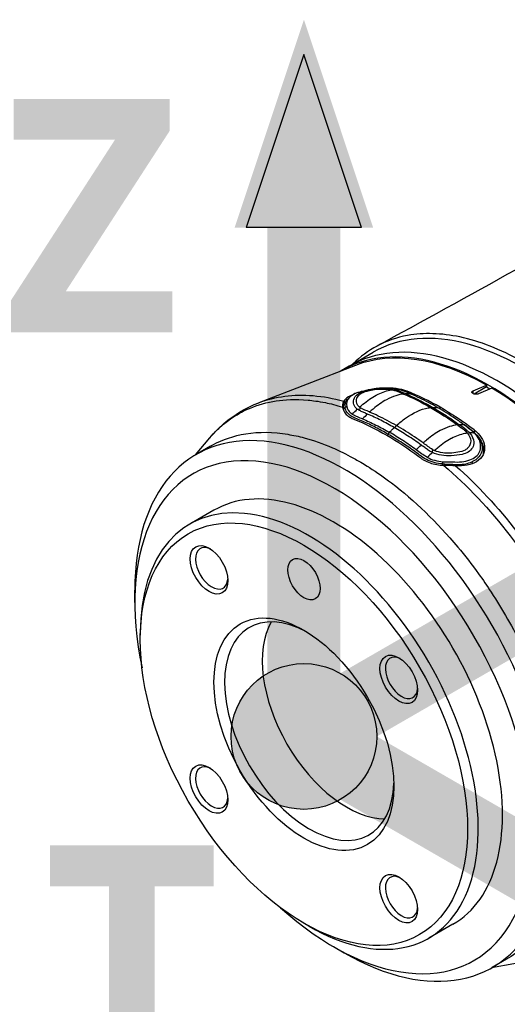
# Model space of a CAD drawing. Header units: millimetres. Extents: x 0 to 4378, y 0 to 2397.
# Tile 315 of 322: x 2554 to 2618, y 1907 to 2036. Entities that reach past the tile are written whole.
import ezdxf

# ---------------------------------------------------------------- set-up
doc = ezdxf.new("R2010")
doc.units = ezdxf.units.MM
doc.header["$LTSCALE"] = 0.2
for name, color, linetype in [('01_Object Line', 4, 'Continuous'), ('07_Special Line2', 76, 'Continuous'), ('12_Before Rev.Num.', 5, 'Continuous')]:
    doc.layers.add(name, color=color, linetype=linetype)
doc.layers.add('14_Mark', color=7, linetype='Continuous', true_color=0xe03c31)
doc.styles.add('Rainbow-5.0 Style', font='malgunsl.ttf')

# ---------------------------------------------------------------- blocks, each defined once
blk = doc.blocks.new('A$C92b2c99e')
for p, q in [((-140.7, 1131.65), (-137.52, 1133.49)), ((-139.84, 1131.75), (-152.59, 1126.83)), ((-140.7, 1131.65), (-141.76, 1131.04)), ((-133.05, 1128.18), (-133.05, 1128.35)), ((-133.05, 1128.01), (-133.05, 1128.01)), ((-124.38, 1128.4), (-122.61, 1129.16)), ((-124.38, 1128.04), (-124.38, 1128.4)), ((-122.61, 1128.91), (-124.23, 1127.98)), ((-121.91, 1128.75), (-123.67, 1127.99)), ((-122.61, 1129.16), (-122.61, 1128.91)), ((-122.61, 1128.91), (-122.15, 1128.65)), ((-141.49, 1126.07), (-141.49, 1126)), ((-139.54, 1125.92), (-139.54, 1125.92)), ((-139.09, 1126.09), (-139.09, 1126.09)), ((-128.71, 1126), (-128.71, 1126.24)), ((-139.48, 1124.62), (-139.48, 1124.62)), ((-138.58, 1124.24), (-138.58, 1124.24)), ((-136.23, 1124.77), (-136.23, 1124.77)), ((-136.95, 1123.44), (-136.95, 1123.44)), ((-135.02, 1123.3), (-135.02, 1123.3)), ((-129.34, 1122.78), (-129.34, 1122.78)), ((-124.25, 1123.26), (-124.25, 1122.92)), ((-124.25, 1122.83), (-124.25, 1122.83)), ((-160.95, 1119.96), (-159.04, 1122.2)), ((-134.22, 1121.87), (-134.22, 1121.87)), ((-131.56, 1121.97), (-131.56, 1121.97)), ((-130.53, 1121.89), (-130.53, 1121.89)), ((-130.51, 1121.91), (-130.51, 1121.91)), ((-130.22, 1122.14), (-130.22, 1122.14)), ((-130.1, 1122.23), (-130.1, 1122.23)), ((-127.07, 1122.21), (-127.07, 1122.21)), ((-158.96, 1121.1), (-160.85, 1120.01)), ((-126, 1120.38), (-126, 1120.38)), ((-124.55, 1120.76), (-124.55, 1120.76)), ((-122.98, 1120.45), (-122.98, 1120.15)), ((-131.37, 1119.9), (-131.37, 1119.9)), ((-128.62, 1119.92), (-128.63, 1119.92)), ((-127.88, 1119.85), (-127.88, 1119.85)), ((-127.09, 1119.04), (-127.09, 1119.04)), ((-126, 1120), (-126, 1120)), ((-126.25, 1118.15), (-126.25, 1118.15)), ((-125.43, 1118.78), (-125.43, 1118.78)), ((-126.48, 1117.01), (-126.48, 1117.01)), ((-126.19, 1116.74), (-126.19, 1116.74)), ((-125.34, 1117.31), (-125.34, 1117.31)), ((-158.5, 1112.68), (-161.68, 1110.84)), ((-168.93, 1100.53), (-168.93, 1102.16)), ((-168.2, 1095.62), (-168.2, 1096.43)), ((-146.65, 1058.29), (-145.95, 1057.89)), ((-127.03, 1058.16), (-130.21, 1056.33)), ((-142.76, 1055.21), (-141.35, 1054.4)), ((-119.01, 1052.95), (-121.94, 1052.41)), ((-119.97, 1053.55), (-121.85, 1052.46))]:
    blk.add_line(p, q)
for centre, major_axis, ratio, start_param, end_param in [((-118.02, 1099.71), (19.5, -33.77), 0.57735, 0, 3.141593), ((-121.2, 1097.87), (19.5, -33.77), 0.57735, 0, 3.141593), ((-121.2, 1097.87), (19.5, -33.77), 0.57735, 0, 3.141593), ((-122.26, 1097.26), (19.5, -33.77), 0.57735, 6.276472, 9.431491), ((-122.26, 1097.26), (-19.41, 33.62), 0.57735, 5.510668, 6.192986), ((-135.65, 1119.06), (-2.01, -9.4), 0.657892, 3.207955, 3.309887), ((-134.2, 1128.64), (0.123, 0.346), 0.586063, 3.505391, 4.05706), ((-128.56, 1092.96), (21.99, -35.18), 0.558405, 2.458612, 2.489385), ((-134.15, 1118.68), (2.02, 9.23), 0.669342, 0.072693, 0.1726), ((-128.65, 1093.57), (19.98, -34.61), 0.577349, 2.358445, 2.512651), ((-122.26, 1097.26), (19.41, -33.62), 0.57735, 0.0902, 2.343313), ((-122.26, 1097.26), (-19.5, 33.77), 0.57735, 0.251781, 0.251867), ((-122.26, 1097.26), (-19.5, 33.77), 0.57735, 0.219576, 0.219609), ((-122.26, 1097.26), (-17.98, 31.13), 0.57735, 0.101577, 0.10159), ((-139.54, 1126.3), (-0.399, 0.039), 0.823926, 1.423079, 2.74037), ((-135.66, 1128.64), (-3.97, -2.05), 0.476479, 0.211736, 0.2911), ((-129.76, 1126.47), (-0.177, -0.308), 0.579231, 0.292939, 1.038344), ((-128.65, 1093.57), (-19.98, 34.61), 0.577351, 5.341331, 5.500035), ((-141.35, 1086.24), (19.5, -33.77), 0.57735, 5.497787, 10.210176), ((-134.7, 1123.89), (0.135, 0.319), 0.655917, 3.458041, 4.784387), ((-127.11, 1114.61), (-2.06, -9.21), 0.669522, 3.217308, 3.317215), ((-128.66, 1093.05), (21.68, -35.31), 0.553474, 2.187803, 2.218617), ((-125.3, 1123.51), (-0.226, -0.288), 0.524587, 0.216973, 1.096818), ((-125.76, 1113.36), (-2.02, -9.4), 0.657828, 3.208445, 3.310377), ((-132.43, 1121.02), (-1.5, 0), 0.57735, 5.393777, 5.394101), ((-132.22, 1122.32), (-2, 0), 0.577602, 2.317387, 2.317522), ((-132.22, 1122.32), (2, 0), 0.577602, 6.101672, 6.101975), ((-132.22, 1122.32), (-2, 0), 0.577602, 1.360978, 1.364511), ((-132.22, 1121.13), (2, 0), 0.57735, 5.868287, 5.869086), ((-132.22, 1121.13), (2, 0), 0.57735, 6.180219, 6.184222), ((-129.73, 1120.65), (0.008, 0.395), 0.120682, 3.412409, 4.729332), ((-126.38, 1123.28), (-4.24, -1.59), 0.623526, 0.480007, 0.55937), ((-142.76, 1085.42), (-18.5, 32.04), 0.57735, 2.086336, 7.338442), ((-132.22, 1121.13), (2, 0), 0.57735, 5.048975, 5.049302), ((-142.76, 1085.42), (15.74, -27.26), 0.57735, 0, 3.141593), ((-145.95, 1083.59), (15.74, -27.26), 0.57735, 5.497787, 10.210176), ((-101.05, 1109.51), (14.54, -25.18), 0.57735, 4.305765, 4.305803), ((-118.78, 1109.97), (-1, 1.73), 0.57735, 0.213181, 0.213461), ((-118.78, 1109.97), (-1, 1.73), 0.57735, 1.221476, 1.223962), ((-158.8, 1105.03), (-1.5, 2.6), 0.57735, 5.577992, 10.129971), ((-145.95, 1083.59), (-7.88, 13.65), 0.57735, 5.52902, 10.178943), ((-141, 1086.44), (-7.88, 13.65), 0.57735, 0.319372, 2.82222), ((-133.8, 1090.6), (-1.5, 2.6), 0.57735, 5.577992, 10.129971), ((-158.8, 1076.16), (-1.5, 2.6), 0.57735, 5.577992, 10.129971), ((-133.8, 1061.73), (-1.5, 2.6), 0.57735, 5.577992, 10.129971)]:
    blk.add_ellipse(centre, major_axis=major_axis, ratio=ratio, start_param=start_param, end_param=end_param)
for centre, major_axis in [((-146.65, 1083.18), (15.24, -26.39)), ((-159.15, 1104.83), (-1.75, 3.03)), ((-146.65, 1103.59), (-1.5, 2.6)), ((-146.65, 1083.18), (-8.38, 14.52)), ((-134.16, 1090.4), (-1.75, 3.03)), ((-159.15, 1075.96), (-1.75, 3.03)), ((-134.16, 1061.53), (-1.75, 3.03))]:
    blk.add_ellipse(centre, major_axis=major_axis, ratio=0.57735)
for points in [[(-137.15, 1134.23), (-131.02, 1137.58), (-124.87, 1140.96), (-118.71, 1144.38)], [(-134.06, 1128.53), (-134.53, 1128.65), (-135.07, 1128.71), (-135.63, 1128.72)], [(-133.49, 1128.35), (-133.67, 1128.42), (-133.85, 1128.48), (-134.05, 1128.53)], [(-133.5, 1127.98), (-132.33, 1127.47), (-131.16, 1126.88), (-129.98, 1126.2)], [(-132.58, 1127.98), (-132.88, 1128.11), (-133.18, 1128.24), (-133.49, 1128.35)], [(-152.59, 1126.83), (-152.59, 1126.83), (-152.59, 1126.83), (-152.59, 1126.83)], [(-140.85, 1127.34), (-140.79, 1127.4), (-140.72, 1127.45), (-140.66, 1127.51)], [(-141.48, 1126.24), (-141.49, 1126.16), (-141.5, 1126.08), (-141.49, 1125.99)], [(-141.24, 1126.22), (-141.34, 1126.14), (-141.42, 1126.01), (-141.46, 1125.9)], [(-141.24, 1126.22), (-141.17, 1126.28), (-141.09, 1126.33), (-141.01, 1126.38)], [(-140.27, 1125.33), (-140.06, 1125.55), (-139.84, 1125.77), (-139.63, 1125.98)], [(-138.52, 1125.82), (-138.51, 1125.82), (-138.51, 1125.82), (-138.51, 1125.82)], [(-129.98, 1126.2), (-128.8, 1125.52), (-127.61, 1124.75), (-126.44, 1123.91)], [(-129.69, 1126.22), (-129.48, 1126.23), (-129.26, 1126.22), (-129.05, 1126.2)], [(-138.29, 1125.34), (-138.5, 1125.14), (-138.71, 1124.93), (-138.92, 1124.71)], [(-138.26, 1124.42), (-138.26, 1124.42), (-138.26, 1124.42), (-138.26, 1124.42)], [(-126.12, 1124.33), (-126.02, 1124.26), (-125.92, 1124.19), (-125.81, 1124.12)], [(-135.56, 1122.67), (-135.49, 1122.75), (-135.44, 1122.84), (-135.4, 1122.93)], [(-124.63, 1123.23), (-124.92, 1123.47), (-125.22, 1123.69), (-125.52, 1123.91)], [(-124.17, 1122.82), (-124.3, 1122.97), (-124.46, 1123.1), (-124.63, 1123.23)], [(-159.04, 1122.21), (-159.04, 1122.21), (-159.03, 1122.22), (-159.03, 1122.23)], [(-135.65, 1122.49), (-135.63, 1122.55), (-135.6, 1122.62), (-135.56, 1122.67)], [(-131.86, 1120.64), (-131.65, 1120.85), (-131.44, 1121.06), (-131.23, 1121.26)], [(-129.73, 1120.27), (-129.96, 1120.06), (-130.17, 1119.85), (-130.39, 1119.62)], [(-125.58, 1120.52), (-125.58, 1120.52), (-125.58, 1120.52), (-125.58, 1120.52)], [(-128.35, 1118.78), (-128.35, 1118.88), (-128.35, 1118.98), (-128.35, 1119.07)], [(-124.72, 1119.32), (-124.72, 1119.32), (-124.72, 1119.32), (-124.72, 1119.32)], [(-124.55, 1119.04), (-124.52, 1118.97), (-124.49, 1118.88), (-124.47, 1118.8)], [(-128.34, 1118.58), (-128.35, 1118.65), (-128.35, 1118.72), (-128.35, 1118.78)], [(-127.83, 1118.22), (-127.83, 1118.22), (-127.83, 1118.22), (-127.83, 1118.22)], [(-125.09, 1117.08), (-125.09, 1117.08), (-125.09, 1117.08), (-125.09, 1117.08)], [(-124.47, 1116.48), (-124.47, 1116.48), (-124.47, 1116.48), (-124.47, 1116.48)], [(-123.97, 1115.98), (-123.97, 1115.98), (-123.97, 1115.98), (-123.97, 1115.98)], [(-123.59, 1115.59), (-123.59, 1115.59), (-123.59, 1115.59), (-123.59, 1115.59)], [(-123.33, 1115.33), (-123.34, 1115.33), (-123.34, 1115.33), (-123.34, 1115.33)], [(-122.92, 1114.9), (-122.92, 1114.9), (-122.92, 1114.9), (-122.92, 1114.9)], [(-122.9, 1114.88), (-122.9, 1114.88), (-122.9, 1114.88), (-122.9, 1114.88)], [(-122.12, 1114.03), (-122.12, 1114.03), (-122.12, 1114.03), (-122.12, 1114.03)]]:
    blk.add_open_spline(points, degree=3)
for points, knots in [([(-118.02, 1132.33), (-120.76, 1133.87), (-123.49, 1134.94), (-128.55, 1136), (-130.86, 1136.07), (-134.43, 1135.42), (-135.78, 1134.96), (-138.18, 1133.68), (-139.24, 1132.89), (-140.19, 1131.94)], [0.000001, 0.000001, 0.000001, 0.000001, 1.164971, 1.164971, 2.245726, 2.245726, 2.976579, 2.976579, 3.662816, 3.662816, 3.662816, 3.662816]), ([(-152.59, 1126.83), (-151.51, 1127.25), (-150.36, 1127.54), (-149.17, 1127.69), (-146.77, 1128), (-144.16, 1127.79), (-141.41, 1127.04)], [-0.1678514, -0.1678514, -0.1678514, -0.1678514, -0.1123126, -0.1123126, -0.1123126, 0, 0, 0, 0]), ([(-140.01, 1127.98), (-140.31, 1127.86), (-140.57, 1127.73), (-141.08, 1127.41), (-141.29, 1127.23), (-141.41, 1127.04)], [-0.2892406, -0.2892406, -0.2892406, -0.2892406, -0.1642391, -0.1642391, -0.0003909, -0.0003909, -0.0003909, -0.0003909]), ([(-139.82, 1128.08), (-139.86, 1128.06), (-139.9, 1128.05), (-140.21, 1127.88), (-140.43, 1127.71), (-140.79, 1127.4), (-140.91, 1127.25), (-141.04, 1126.87), (-141.05, 1126.64), (-141.01, 1126.38)], [27.245572, 27.245572, 27.245572, 27.245572, 27.43036, 27.43036, 28.758819, 28.758819, 30.087278, 30.087278, 31.415738, 31.415738, 31.415738, 31.415738]), ([(-139.63, 1125.98), (-140.09, 1126.3), (-140.21, 1126.83), (-140.08, 1127.27), (-140.01, 1127.54), (-139.83, 1127.77), (-139.56, 1127.96), (-139.37, 1128.1), (-139.14, 1128.22), (-138.85, 1128.31), (-138.17, 1128.53), (-137.29, 1128.64), (-136.43, 1128.67), (-135.82, 1128.7), (-135.22, 1128.66), (-134.7, 1128.55)], [6.83821, 6.83821, 6.83821, 6.83821, 9.362067, 9.362067, 9.362067, 10.842339, 10.842339, 10.842339, 11.887217, 11.887217, 11.887217, 14.411544, 14.411544, 14.411544, 16.204654, 16.204654, 16.204654, 16.204654]), ([(-139.82, 1128.08), (-139.69, 1128.14), (-139.55, 1128.19), (-139.19, 1128.31), (-138.96, 1128.36), (-138.34, 1128.5), (-137.96, 1128.56), (-137.21, 1128.65), (-136.86, 1128.69), (-136.42, 1128.71), (-136.32, 1128.72), (-136.13, 1128.72), (-136.04, 1128.72), (-135.84, 1128.73), (-135.74, 1128.72), (-135.63, 1128.72)], [0, 0, 0, 0, 0.0433293, 0.0433293, 0.1165032, 0.1165032, 0.2464569, 0.2464569, 0.3524355, 0.3524355, 0.3803043, 0.3803043, 0.4094502, 0.4094502, 0.4402949, 0.4402949, 0.4402949, 0.4402949]), ([(-139.33, 1126.24), (-139.19, 1126.37), (-139.05, 1126.5), (-138.9, 1126.62), (-138.32, 1127.09), (-137.73, 1127.51), (-137.14, 1127.82), (-137.13, 1127.83), (-137.13, 1127.83), (-137.12, 1127.84), (-136.52, 1128.15), (-135.92, 1128.37), (-135.35, 1128.48), (-135.23, 1128.5), (-135.11, 1128.52), (-134.99, 1128.53)], [-8.25646, -8.25646, -8.25646, -8.25646, -7.624618, -7.624618, -7.624618, -5.1247, -5.1247, -5.1247, -5.082989, -5.082989, -5.082989, -2.541442, -2.541442, -2.541442, -1.992945, -1.992945, -1.992945, -1.992945]), ([(-139.27, 1127.94), (-139.12, 1128.07), (-138.92, 1128.17), (-138.53, 1128.32), (-138.37, 1128.36), (-138.2, 1128.41)], [10.889931, 10.889931, 10.889931, 10.889931, 11.886462, 11.886462, 12.517617, 12.517617, 12.517617, 12.517617]), ([(-133.05, 1128.35), (-133.48, 1128.51), (-133.97, 1128.63), (-135.04, 1128.76), (-135.62, 1128.78), (-136.84, 1128.73), (-137.48, 1128.66), (-138.13, 1128.53), (-138.19, 1128.52), (-138.24, 1128.51)], [-1.0630218, -1.0630218, -1.0630218, -1.0630218, -0.8848058, -0.8848058, -0.7073819, -0.7073819, -0.5174641, -0.5174641, -0.50072, -0.50072, -0.50072, -0.50072]), ([(-138.2, 1128.41), (-137.68, 1128.53), (-137.09, 1128.6), (-135.97, 1128.65), (-135.45, 1128.62), (-134.99, 1128.53)], [12.517617, 12.517617, 12.517617, 12.517617, 14.410588, 14.410588, 16.122304, 16.122304, 16.122304, 16.122304]), ([(-133.5, 1127.98), (-133.84, 1127.95), (-134.19, 1127.88), (-134.54, 1127.76), (-134.95, 1127.64), (-135.35, 1127.46), (-135.77, 1127.23), (-136.35, 1126.92), (-136.94, 1126.51), (-137.55, 1126), (-137.7, 1125.87), (-137.85, 1125.74), (-138, 1125.6)], [1.942734, 1.942734, 1.942734, 1.942734, 3.510907, 3.510907, 3.510907, 5.294969, 5.294969, 5.294969, 7.771433, 7.771433, 7.771433, 8.384461, 8.384461, 8.384461, 8.384461]), ([(-134.99, 1128.53), (-134.89, 1128.51), (-134.8, 1128.49), (-134.71, 1128.46), (-134.62, 1128.43), (-134.53, 1128.41), (-134.45, 1128.38), (-134.43, 1128.37), (-134.41, 1128.36), (-134.39, 1128.36)], [16.1226828, 16.1226828, 16.1226828, 16.1226828, 16.4885012, 16.4885012, 16.4885012, 16.8511653, 16.8511653, 16.8511653, 16.9347143, 16.9347143, 16.9347143, 16.9347143]), ([(-134.7, 1128.55), (-134.6, 1128.53), (-134.51, 1128.51), (-134.42, 1128.48), (-134.33, 1128.45), (-134.25, 1128.43), (-134.17, 1128.4), (-134.15, 1128.39), (-134.13, 1128.38), (-134.11, 1128.38)], [16.2046565, 16.2046565, 16.2046565, 16.2046565, 16.5350251, 16.5350251, 16.5350251, 16.8635253, 16.8635253, 16.8635253, 16.9347143, 16.9347143, 16.9347143, 16.9347143]), ([(-134.39, 1128.36), (-134.26, 1128.3), (-134.07, 1128.23), (-133.8, 1128.11), (-133.65, 1128.05), (-133.5, 1127.98)], [0, 0, 0, 0, 0.0569111, 0.0569111, 0.1273668, 0.1273668, 0.1273668, 0.1273668]), ([(-133.22, 1128), (-132.93, 1127.88), (-132.63, 1127.74), (-132.05, 1127.47), (-131.75, 1127.32), (-130.87, 1126.88), (-130.28, 1126.56), (-129.69, 1126.22)], [-0.5003967, -0.5003967, -0.5003967, -0.5003967, -0.3749442, -0.3749442, -0.2498089, -0.2498089, 0, 0, 0, 0]), ([(-129.05, 1126.2), (-129.45, 1126.43), (-129.84, 1126.64), (-130.23, 1126.85), (-130.62, 1127.06), (-131.01, 1127.25), (-131.4, 1127.44), (-131.8, 1127.63), (-132.19, 1127.81), (-132.58, 1127.98)], [13.589461, 13.589461, 13.589461, 13.589461, 15.291102, 15.291102, 15.291102, 16.992719, 16.992719, 16.992719, 18.712231, 18.712231, 18.712231, 18.712231]), ([(-123.67, 1127.99), (-123.72, 1127.97), (-123.77, 1127.95), (-123.9, 1127.94), (-123.96, 1127.94), (-124.09, 1127.95), (-124.16, 1127.96), (-124.28, 1127.99), (-124.34, 1128.02), (-124.42, 1128.07), (-124.46, 1128.1), (-124.51, 1128.16), (-124.53, 1128.2), (-124.53, 1128.26), (-124.51, 1128.29), (-124.46, 1128.35), (-124.42, 1128.38), (-124.38, 1128.4)], [0.1511512, 0.1511512, 0.1511512, 0.1511512, 0.1700527, 0.1700527, 0.1890362, 0.1890362, 0.2079284, 0.2079284, 0.2268206, 0.2268206, 0.2457128, 0.2457128, 0.264605, 0.264605, 0.2835884, 0.2835884, 0.3024899, 0.3024899, 0.3024899, 0.3024899]), ([(-159.03, 1122.23), (-158.41, 1122.96), (-157.91, 1123.4), (-157.63, 1123.66), (-157.5, 1123.77), (-157.41, 1123.85), (-157.36, 1123.89), (-157.03, 1124.17), (-156.52, 1124.59), (-155.8, 1125.05), (-154.86, 1125.64), (-154.26, 1125.89), (-154.09, 1125.97), (-154, 1126.01), (-153.91, 1126.05), (-153.81, 1126.09), (-152.7, 1126.56), (-151.52, 1126.89), (-150.29, 1127.07), (-149.19, 1127.23), (-147.8, 1127.33), (-146.08, 1127.17), (-145.52, 1127.12), (-144.77, 1127.03), (-143.83, 1126.84), (-143.16, 1126.71), (-142.4, 1126.52), (-141.55, 1126.26)], [-0.2964944, -0.2964944, -0.2964944, -0.2964944, -0.2645883, -0.2645883, -0.2645883, -0.25, -0.25, -0.25, -0.21875, -0.21875, -0.21875, -0.1875, -0.1875, -0.1875, -0.1826751, -0.1826751, -0.1826751, -0.125, -0.125, -0.125, -0.0625, -0.0625, -0.0625, -0.0258077, -0.0258077, -0.0258077, 0, 0, 0, 0]), ([(-159.03, 1122.23), (-159.03, 1122.23), (-159.03, 1122.23), (-159.03, 1122.23), (-159.03, 1122.23), (-159.03, 1122.23), (-159.03, 1122.23), (-159.03, 1122.23), (-159.03, 1122.23), (-159.03, 1122.23), (-159.03, 1122.23), (-159.02, 1122.23), (-159.02, 1122.23), (-159.02, 1122.23), (-159.02, 1122.23), (-159.01, 1122.24), (-159.01, 1122.25), (-158.99, 1122.27), (-158.98, 1122.29), (-158.92, 1122.35), (-158.88, 1122.4), (-158.71, 1122.6), (-158.57, 1122.74), (-158.04, 1123.31), (-157.62, 1123.71), (-155.81, 1125.26), (-154.26, 1126.19), (-152.59, 1126.83)], [0, 0, 0, 0, 0.00005, 0.00005, 0.000069, 0.000069, 0.00013, 0.00013, 0.00017, 0.00017, 0.00029, 0.00029, 0.00065, 0.00065, 0.00173, 0.00173, 0.00497, 0.00497, 0.01469, 0.01469, 0.04385, 0.04385, 0.131336, 0.131336, 0.393933, 0.393933, 1.206043, 1.206043, 1.206043, 1.206043]), ([(-141.41, 1127.04), (-141.43, 1127.02), (-141.44, 1126.99), (-141.47, 1126.94), (-141.48, 1126.91), (-141.52, 1126.83), (-141.53, 1126.76), (-141.58, 1126.51), (-141.56, 1126.34), (-141.55, 1126.26)], [-0.06400045, -0.06400045, -0.06400045, -0.06400045, -0.05698624, -0.05698624, -0.05040221, -0.05040221, -0.03728617, -0.03728617, -0.00001779, -0.00001779, -0.00001779, -0.00001779]), ([(-141.48, 1126.24), (-141.47, 1126.33), (-141.45, 1126.43), (-141.35, 1126.69), (-141.26, 1126.86), (-141.09, 1127.1), (-141.02, 1127.18), (-140.95, 1127.25)], [0, 0, 0, 0, 0.043852, 0.043852, 0.1087099, 0.1087099, 0.1542399, 0.1542399, 0.1542399, 0.1542399]), ([(-140.85, 1127.34), (-140.9, 1127.3), (-140.95, 1127.25), (-140.99, 1127.2), (-141, 1127.2), (-141, 1127.2), (-141, 1127.2), (-141.23, 1126.96), (-141.31, 1126.65), (-141.24, 1126.22)], [-39.614388, -39.614388, -39.614388, -39.614388, -39.2015, -39.2015, -39.2015, -39.181422, -39.181422, -39.181422, -37.039584, -37.039584, -37.039584, -37.039584]), ([(-139.33, 1126.24), (-139.68, 1126.51), (-139.79, 1126.89), (-139.71, 1127.27), (-139.67, 1127.47), (-139.57, 1127.66), (-139.41, 1127.82), (-139.37, 1127.86), (-139.32, 1127.9), (-139.27, 1127.94)], [7.141582, 7.141582, 7.141582, 7.141582, 9.362054, 9.362054, 9.362054, 10.573628, 10.573628, 10.573628, 10.889931, 10.889931, 10.889931, 10.889931]), ([(-141.55, 1126.26), (-141.5, 1125.9), (-141.34, 1125.57), (-140.94, 1125.15), (-140.78, 1125.02), (-140.5, 1124.86), (-140.4, 1124.8), (-140.19, 1124.7), (-140.12, 1124.68), (-139.97, 1124.62)], [-0.4608596, -0.4608596, -0.4608596, -0.4608596, -0.2319778, -0.2319778, -0.1176594, -0.1176594, -0.0605125, -0.0605125, -0.000004, -0.000004, -0.000004, -0.000004]), ([(-135.56, 1122.67), (-136.11, 1122.99), (-136.66, 1123.3), (-137.21, 1123.58), (-137.76, 1123.86), (-138.31, 1124.12), (-138.86, 1124.37), (-138.86, 1124.37), (-138.86, 1124.37), (-138.87, 1124.37), (-139.41, 1124.61), (-140, 1124.8), (-140.44, 1125.08), (-140.45, 1125.08), (-140.45, 1125.09), (-140.45, 1125.09), (-140.68, 1125.23), (-140.85, 1125.4), (-140.99, 1125.59), (-141.12, 1125.78), (-141.21, 1125.99), (-141.24, 1126.22)], [27.547428, 27.547428, 27.547428, 27.547428, 29.915632, 29.915632, 29.915632, 32.28311, 32.28311, 32.28311, 32.293424, 32.293424, 32.293424, 34.650769, 34.650769, 34.650769, 34.666423, 34.666423, 34.666423, 35.852922, 35.852922, 35.852922, 37.039421, 37.039421, 37.039421, 37.039421]), ([(-141.01, 1126.38), (-141.01, 1126.35), (-141, 1126.32), (-140.99, 1126.27), (-140.98, 1126.23), (-140.96, 1126.15), (-140.94, 1126.1), (-140.9, 1126.01), (-140.88, 1125.97), (-140.83, 1125.89), (-140.8, 1125.85), (-140.67, 1125.65), (-140.51, 1125.48), (-140.27, 1125.33)], [0, 0, 0, 0, 0.0146911, 0.0146911, 0.0270405, 0.0270405, 0.0580232, 0.0580232, 0.077436, 0.077436, 0.1037284, 0.1037284, 0.192379, 0.192379, 0.192379, 0.192379]), ([(-138.29, 1125.34), (-138.35, 1125.37), (-138.42, 1125.39), (-138.48, 1125.42), (-138.49, 1125.43), (-138.51, 1125.43), (-138.52, 1125.44), (-138.6, 1125.47), (-138.68, 1125.51), (-138.76, 1125.54), (-138.83, 1125.58), (-138.91, 1125.61), (-138.99, 1125.64), (-139.06, 1125.68), (-139.14, 1125.71), (-139.21, 1125.75), (-139.29, 1125.78), (-139.36, 1125.82), (-139.43, 1125.86), (-139.5, 1125.9), (-139.56, 1125.94), (-139.63, 1125.98)], [4.856644, 4.856644, 4.856644, 4.856644, 5.128657, 5.128657, 5.128657, 5.185049, 5.185049, 5.185049, 5.513346, 5.513346, 5.513346, 5.841966, 5.841966, 5.841966, 6.171736, 6.171736, 6.171736, 6.503514, 6.503514, 6.503514, 6.83821, 6.83821, 6.83821, 6.83821]), ([(-138, 1125.6), (-138.01, 1125.61), (-138.03, 1125.62), (-138.44, 1125.79), (-138.84, 1125.95), (-139.18, 1126.14)], [5.066669, 5.066669, 5.066669, 5.066669, 5.128657, 5.128657, 6.83821, 6.83821, 6.83821, 6.83821]), ([(-134.48, 1123.82), (-134.88, 1124.05), (-135.27, 1124.27), (-135.67, 1124.48), (-136.06, 1124.69), (-136.46, 1124.89), (-136.86, 1125.08), (-137.24, 1125.27), (-137.62, 1125.44), (-138, 1125.6)], [0, 0, 0, 0, 1.709554, 1.709554, 1.709554, 3.419104, 3.419104, 3.419104, 5.066451, 5.066451, 5.066451, 5.066451]), ([(-134.48, 1123.82), (-134.07, 1124.19), (-133.66, 1124.52), (-133.26, 1124.8), (-132.23, 1125.53), (-131.24, 1125.99), (-130.3, 1126.15), (-130.19, 1126.17), (-130.08, 1126.19), (-129.98, 1126.2)], [0.073579, 0.073579, 0.073579, 0.073579, 1.773456, 1.773456, 1.773456, 6.187837, 6.187837, 6.187837, 6.697304, 6.697304, 6.697304, 6.697304]), ([(-129.69, 1126.22), (-129.1, 1125.88), (-128.51, 1125.52), (-127.78, 1125.04), (-127.63, 1124.94), (-127.37, 1124.77), (-127.26, 1124.7), (-126.82, 1124.4), (-126.49, 1124.17), (-126.16, 1123.93)], [-0.5013435, -0.5013435, -0.5013435, -0.5013435, -0.2507469, -0.2507469, -0.1880948, -0.1880948, -0.1410476, -0.1410476, -0.0000391, -0.0000391, -0.0000391, -0.0000391]), ([(-125.52, 1123.91), (-125.91, 1124.19), (-126.31, 1124.46), (-126.71, 1124.73), (-127.09, 1124.99), (-127.48, 1125.25), (-127.87, 1125.49), (-128.27, 1125.74), (-128.65, 1125.97), (-129.04, 1126.2), (-129.05, 1126.2), (-129.05, 1126.2), (-129.05, 1126.2)], [-18.712231, -18.712231, -18.712231, -18.712231, -16.997643, -16.997643, -16.997643, -15.300899, -15.300899, -15.300899, -13.604104, -13.604104, -13.604104, -13.589461, -13.589461, -13.589461, -13.589461]), ([(-140.27, 1125.33), (-140.25, 1125.32), (-140.23, 1125.31), (-140.21, 1125.3), (-140.03, 1125.19), (-139.83, 1125.1), (-139.63, 1125.01), (-139.39, 1124.91), (-139.16, 1124.81), (-138.92, 1124.71)], [33.655801, 33.655801, 33.655801, 33.655801, 33.760716, 33.760716, 33.760716, 34.688162, 34.688162, 34.688162, 35.7207, 35.7207, 35.7207, 35.7207]), ([(-139.97, 1124.62), (-138.56, 1124.05), (-137.15, 1123.35), (-134.34, 1121.73), (-132.93, 1120.8), (-131.53, 1119.74)], [0, 0, 0, 0, 0.604975, 0.604975, 1.212492, 1.212492, 1.212492, 1.212492]), ([(-138.92, 1124.71), (-138.33, 1124.46), (-137.75, 1124.19), (-136.57, 1123.59), (-135.99, 1123.27), (-135.4, 1122.93)], [35.720723, 35.720723, 35.720723, 35.720723, 38.259702, 38.259702, 40.798705, 40.798705, 40.798705, 40.798705]), ([(-134.76, 1123.56), (-135.35, 1123.89), (-135.93, 1124.22), (-136.82, 1124.66), (-137.11, 1124.81), (-137.7, 1125.08), (-137.99, 1125.21), (-138.29, 1125.34)], [-0.4980541, -0.4980541, -0.4980541, -0.4980541, -0.2482966, -0.2482966, -0.1249533, -0.1249533, -0.0001115, -0.0001115, -0.0001115, -0.0001115]), ([(-125.81, 1124.12), (-125.24, 1123.72), (-124.66, 1123.3), (-123.45, 1122.2), (-123.12, 1121.39), (-123.27, 1119.97), (-123.75, 1119.36), (-124.55, 1119.04)], [4.433636, 4.433636, 4.433636, 4.433636, 6.883366, 6.883366, 10.325049, 10.325049, 13.766731, 13.766731, 13.766731, 13.766731]), ([(-158.96, 1121.1), (-158.86, 1121.16), (-158.76, 1121.22), (-157.34, 1121.99), (-155.88, 1122.48), (-152.55, 1123.02), (-150.7, 1123), (-148.05, 1122.55), (-147.34, 1122.4), (-145.4, 1121.88), (-144.16, 1121.45), (-142.55, 1120.75), (-142.19, 1120.59), (-141.4, 1120.21), (-140.97, 1119.99), (-140.08, 1119.52), (-139.62, 1119.26), (-138.88, 1118.82), (-138.6, 1118.65), (-138.21, 1118.41), (-138.11, 1118.35), (-137.05, 1117.67), (-136.09, 1117), (-132.07, 1113.96), (-129.14, 1111.09), (-125.45, 1106.7), (-124.53, 1105.52), (-123.08, 1103.52), (-122.53, 1102.72), (-120.48, 1099.58), (-119.1, 1097.15), (-116.99, 1092.9), (-116.2, 1091.11), (-114.82, 1087.52), (-114.23, 1085.72), (-113.28, 1082.29), (-112.91, 1080.67), (-112.42, 1077.97), (-112.26, 1076.88), (-112.02, 1074.73), (-111.95, 1073.68), (-111.9, 1072.13), (-111.89, 1071.63), (-111.91, 1068.16), (-112.29, 1065.42), (-113.4, 1061.78), (-113.85, 1060.66), (-114.75, 1058.89), (-115.17, 1058.2), (-116.81, 1055.87), (-118.29, 1054.52), (-119.97, 1053.55)], [-15.185847, -15.185847, -15.185847, -15.185847, -15.126345, -15.126345, -14.357922, -14.357922, -13.491729, -13.491729, -13.178557, -13.178557, -12.649887, -12.649887, -12.498415, -12.498415, -12.318089, -12.318089, -12.124815, -12.124815, -12.007373, -12.007373, -11.964756, -11.964756, -11.555527, -11.555527, -10.242526, -10.242526, -9.787003, -9.787003, -9.494757, -9.494757, -8.658648, -8.658648, -8.069674, -8.069674, -7.481399, -7.481399, -6.943069, -6.943069, -6.570845, -6.570845, -6.198458, -6.198458, -6.015314, -6.015314, -4.920692, -4.920692, -4.383337, -4.383337, -3.995401, -3.995401, -2.988737, -2.988737, -2.988737, -2.988737]), ([(-135.4, 1122.93), (-135.33, 1123), (-135.25, 1123.07), (-135.18, 1123.14), (-135.08, 1123.24), (-134.98, 1123.33), (-134.89, 1123.43), (-134.85, 1123.47), (-134.8, 1123.51), (-134.76, 1123.56)], [-1.0896743, -1.0896743, -1.0896743, -1.0896743, -0.7634499, -0.7634499, -0.7634499, -0.3184296, -0.3184296, -0.3184296, -0.1133023, -0.1133023, -0.1133023, -0.1133023]), ([(-131.86, 1120.64), (-132.44, 1121.07), (-133.03, 1121.47), (-134.21, 1122.23), (-134.81, 1122.59), (-135.4, 1122.93)], [35.720722, 35.720722, 35.720722, 35.720722, 38.259702, 38.259702, 40.798705, 40.798705, 40.798705, 40.798705]), ([(-131.23, 1121.26), (-131.52, 1121.47), (-131.81, 1121.68), (-132.4, 1122.09), (-132.7, 1122.29), (-133.58, 1122.86), (-134.17, 1123.22), (-134.76, 1123.56)], [-0.4984902, -0.4984902, -0.4984902, -0.4984902, -0.3746356, -0.3746356, -0.2508217, -0.2508217, -0.0000001, -0.0000001, -0.0000001, -0.0000001]), ([(-130.94, 1121.53), (-131.32, 1121.81), (-131.71, 1122.07), (-132.09, 1122.33), (-132.88, 1122.87), (-133.68, 1123.36), (-134.48, 1123.82)], [-5.096168, -5.096168, -5.096168, -5.096168, -3.432831, -3.432831, -3.432831, 0, 0, 0, 0]), ([(-126.44, 1123.91), (-126.78, 1123.87), (-127.13, 1123.8), (-127.48, 1123.69), (-127.89, 1123.56), (-128.3, 1123.38), (-128.71, 1123.16), (-129.29, 1122.84), (-129.88, 1122.43), (-130.49, 1121.92), (-130.64, 1121.8), (-130.79, 1121.67), (-130.94, 1121.53)], [1.942734, 1.942734, 1.942734, 1.942734, 3.510907, 3.510907, 3.510907, 5.294969, 5.294969, 5.294969, 7.771433, 7.771433, 7.771433, 8.384461, 8.384461, 8.384461, 8.384461]), ([(-124.81, 1122.84), (-124.49, 1122.47), (-124.31, 1122.06), (-124.29, 1121.66), (-124.26, 1121.11), (-124.52, 1120.64), (-125.04, 1120.33), (-125.26, 1120.2), (-125.53, 1120.11), (-125.83, 1120.03), (-126.25, 1119.93), (-126.74, 1119.88), (-127.24, 1119.86), (-128.08, 1119.82), (-129, 1119.89), (-129.73, 1120.27)], [-16.234798, -16.234798, -16.234798, -16.234798, -14.441202, -14.441202, -14.441202, -11.916208, -11.916208, -11.916208, -10.870941, -10.870941, -10.870941, -9.390513, -9.390513, -9.390513, -6.865662, -6.865662, -6.865662, -6.865662]), ([(-125.1, 1122.82), (-125.22, 1122.81), (-125.35, 1122.79), (-125.47, 1122.77), (-126.04, 1122.66), (-126.63, 1122.45), (-127.23, 1122.13), (-127.24, 1122.12), (-127.25, 1122.12), (-127.26, 1122.11), (-127.85, 1121.8), (-128.44, 1121.39), (-129.01, 1120.91), (-129.16, 1120.79), (-129.3, 1120.66), (-129.45, 1120.53)], [1.992945, 1.992945, 1.992945, 1.992945, 2.541442, 2.541442, 2.541442, 5.082989, 5.082989, 5.082989, 5.1247, 5.1247, 5.1247, 7.624618, 7.624618, 7.624618, 8.25646, 8.25646, 8.25646, 8.25646]), ([(-128.35, 1119.07), (-127.93, 1119.06), (-127.5, 1119.05), (-126.66, 1119.03), (-126.26, 1119.01), (-125.49, 1119.09), (-125.13, 1119.17), (-124.48, 1119.41), (-124.22, 1119.55), (-123.58, 1120.09), (-123.36, 1120.6), (-123.4, 1121.72), (-123.67, 1122.31), (-124.16, 1122.82)], [-31.415738, -31.415738, -31.415738, -31.415738, -30.087278, -30.087278, -28.758819, -28.758819, -27.43036, -27.43036, -26.101901, -26.101901, -23.444982, -23.444982, -20.788081, -20.788081, -20.788081, -20.788081]), ([(-124.25, 1123.26), (-123.86, 1122.96), (-123.54, 1122.62), (-123.07, 1121.9), (-122.92, 1121.52), (-122.81, 1120.73), (-122.88, 1120.33), (-123.24, 1119.61), (-123.53, 1119.3), (-124.27, 1118.85), (-124.68, 1118.7), (-125.62, 1118.52), (-126.14, 1118.49), (-126.67, 1118.53)], [0, 0, 0, 0, 0.170338, 0.170338, 0.339954, 0.339954, 0.529798, 0.529798, 0.719657, 0.719657, 0.888889, 0.888889, 1.059151, 1.059151, 1.059151, 1.059151]), ([(-126.44, 1123.91), (-126.3, 1123.8), (-126.15, 1123.7), (-125.87, 1123.49), (-125.68, 1123.35), (-125.55, 1123.25)], [0, 0, 0, 0, 0.0616854, 0.0616854, 0.1115163, 0.1115163, 0.1115163, 0.1115163]), ([(-125.55, 1123.25), (-125.53, 1123.24), (-125.52, 1123.22), (-125.5, 1123.21), (-125.42, 1123.15), (-125.35, 1123.09), (-125.29, 1123.02), (-125.22, 1122.96), (-125.16, 1122.89), (-125.1, 1122.82)], [-16.9650672, -16.9650672, -16.9650672, -16.9650672, -16.8814942, -16.8814942, -16.8814942, -16.518726, -16.518726, -16.518726, -16.1528025, -16.1528025, -16.1528025, -16.1528025]), ([(-125.27, 1123.27), (-125.25, 1123.26), (-125.23, 1123.24), (-125.22, 1123.23), (-125.14, 1123.17), (-125.07, 1123.11), (-125, 1123.04), (-124.93, 1122.98), (-124.87, 1122.91), (-124.81, 1122.84)], [-16.9650672, -16.9650672, -16.9650672, -16.9650672, -16.8938577, -16.8938577, -16.8938577, -16.565263, -16.565263, -16.565263, -16.2347997, -16.2347997, -16.2347997, -16.2347997]), ([(-125.26, 1123.73), (-124.84, 1123.42), (-124.43, 1123.11), (-123.75, 1122.46), (-123.51, 1122.13), (-123.13, 1121.4), (-123.01, 1120.98), (-122.98, 1120.6)], [0.0772603, 0.0772603, 0.0772603, 0.0772603, 0.2575296, 0.2575296, 0.393836, 0.393836, 0.5442859, 0.5442859, 0.5442859, 0.5442859]), ([(-125.1, 1122.82), (-124.84, 1122.5), (-124.69, 1122.14), (-124.68, 1121.43), (-124.81, 1121.1), (-125.09, 1120.84)], [-16.152793, -16.152793, -16.152793, -16.152793, -14.440216, -14.440216, -12.546701, -12.546701, -12.546701, -12.546701]), ([(-128.35, 1118.78), (-128.74, 1118.8), (-129.13, 1118.86), (-129.5, 1118.96), (-129.87, 1119.06), (-130.22, 1119.19), (-130.53, 1119.36), (-131.17, 1119.7), (-131.68, 1120.15), (-132.23, 1120.54), (-132.78, 1120.93), (-133.33, 1121.3), (-133.88, 1121.66), (-133.89, 1121.66), (-133.89, 1121.66), (-133.89, 1121.66), (-134.44, 1122.01), (-134.99, 1122.35), (-135.54, 1122.66), (-135.55, 1122.67), (-135.55, 1122.67), (-135.56, 1122.67)], [-37.039388, -37.039388, -37.039388, -37.039388, -35.852961, -35.852961, -35.852961, -34.66644, -34.66644, -34.66644, -32.296832, -32.296832, -32.296832, -29.935323, -29.935323, -29.935323, -29.920458, -29.920458, -29.920458, -27.574383, -27.574383, -27.574383, -27.547428, -27.547428, -27.547428, -27.547428]), ([(-129.68, 1120.65), (-130.13, 1120.92), (-130.51, 1121.22), (-130.92, 1121.51), (-130.93, 1121.52), (-130.94, 1121.53)], [-6.865662, -6.865662, -6.865662, -6.865662, -5.149247, -5.149247, -5.09617, -5.09617, -5.09617, -5.09617]), ([(-130.39, 1119.62), (-130.42, 1119.64), (-130.44, 1119.65), (-130.47, 1119.67), (-130.71, 1119.81), (-130.93, 1119.96), (-131.15, 1120.11), (-131.39, 1120.29), (-131.62, 1120.46), (-131.86, 1120.64)], [33.655801, 33.655801, 33.655801, 33.655801, 33.760753, 33.760753, 33.760753, 34.688313, 34.688313, 34.688313, 35.7207, 35.7207, 35.7207, 35.7207]), ([(-129.73, 1120.27), (-129.83, 1120.32), (-129.92, 1120.37), (-130.01, 1120.42), (-130.1, 1120.47), (-130.18, 1120.52), (-130.27, 1120.58), (-130.35, 1120.64), (-130.43, 1120.69), (-130.51, 1120.75), (-130.59, 1120.81), (-130.67, 1120.86), (-130.75, 1120.92), (-130.83, 1120.98), (-130.91, 1121.03), (-130.99, 1121.09), (-131.01, 1121.1), (-131.02, 1121.11), (-131.04, 1121.12), (-131.1, 1121.17), (-131.16, 1121.22), (-131.23, 1121.26)], [-6.865662, -6.865662, -6.865662, -6.865662, -6.53091, -6.53091, -6.53091, -6.199058, -6.199058, -6.199058, -5.869205, -5.869205, -5.869205, -5.540502, -5.540502, -5.540502, -5.212131, -5.212131, -5.212131, -5.149247, -5.149247, -5.149247, -4.883582, -4.883582, -4.883582, -4.883582]), ([(-125.09, 1120.84), (-125.18, 1120.75), (-125.29, 1120.67), (-125.68, 1120.46), (-126.01, 1120.36), (-126.38, 1120.3), (-126.72, 1120.24), (-127.08, 1120.2), (-127.76, 1120.18), (-128.07, 1120.19), (-128.37, 1120.23), (-128.75, 1120.29), (-129.12, 1120.38), (-129.45, 1120.53)], [-12.546701, -12.546701, -12.546701, -12.546701, -11.915365, -11.915365, -10.602154, -10.602154, -10.602154, -9.390513, -9.390513, -8.401614, -8.401614, -8.401614, -7.169122, -7.169122, -7.169122, -7.169122]), ([(-123.01, 1120.06), (-123.01, 1120.1), (-123, 1120.14), (-122.97, 1120.32), (-122.97, 1120.46), (-122.98, 1120.6)], [-120.7220068, -120.7220068, -120.7220068, -120.7220068, -120.5192593, -120.5192593, -119.8736837, -119.8736837, -119.8736837, -119.8736837]), ([(-131.53, 1119.74), (-131.38, 1119.63), (-131.31, 1119.58), (-131.08, 1119.42), (-130.96, 1119.35), (-130.58, 1119.14), (-130.32, 1119.02), (-129.48, 1118.71), (-128.87, 1118.6), (-128.24, 1118.58)], [-0.3780935, -0.3780935, -0.3780935, -0.3780935, -0.3289343, -0.3289343, -0.2821356, -0.2821356, -0.188521, -0.188521, -0.0002986, -0.0002986, -0.0002986, -0.0002986]), ([(-130.39, 1119.62), (-130.11, 1119.47), (-129.79, 1119.35), (-129.47, 1119.26), (-129.45, 1119.26), (-129.44, 1119.25), (-129.42, 1119.25), (-129.08, 1119.15), (-128.72, 1119.09), (-128.35, 1119.07)], [-33.655783, -33.655783, -33.655783, -33.655783, -32.588177, -32.588177, -32.588177, -32.535769, -32.535769, -32.535769, -31.415738, -31.415738, -31.415738, -31.415738]), ([(-128.35, 1118.78), (-127.65, 1118.76), (-126.95, 1118.71), (-126.3, 1118.71), (-126.3, 1118.71), (-126.29, 1118.71), (-126.28, 1118.71), (-125.96, 1118.71), (-125.65, 1118.74), (-125.35, 1118.8), (-125.06, 1118.86), (-124.79, 1118.94), (-124.55, 1119.04)], [37.039421, 37.039421, 37.039421, 37.039421, 39.181422, 39.181422, 39.181422, 39.2015, 39.2015, 39.2015, 40.272392, 40.272392, 40.272392, 41.323422, 41.323422, 41.323422, 41.323422]), ([(-128.24, 1118.58), (-125.14, 1115.95), (-122.17, 1112.79), (-119.5, 1109.29), (-118.09, 1107.46), (-116.74, 1105.5), (-115.51, 1103.49), (-114.27, 1101.48), (-113.14, 1099.43), (-112.12, 1097.33), (-111.1, 1095.22), (-110.17, 1093.05), (-109.39, 1090.9), (-108.61, 1088.75), (-107.96, 1086.61), (-107.44, 1084.48), (-106.92, 1082.36), (-106.54, 1080.24), (-106.3, 1078.19), (-106.07, 1076.15), (-105.97, 1074.18), (-106.02, 1072.28), (-106.12, 1068.49), (-106.82, 1065.02), (-108.05, 1062.15), (-108.67, 1060.71), (-109.42, 1059.43), (-110.29, 1058.3), (-111.16, 1057.16), (-112.16, 1056.18), (-113.27, 1055.37), (-114.38, 1054.57), (-115.58, 1053.94), (-116.88, 1053.5), (-117.56, 1053.26), (-118.27, 1053.08), (-119, 1052.94)], [0, 0, 0, 0, 0.1205223, 0.1205223, 0.1205223, 0.1837668, 0.1837668, 0.1837668, 0.2470112, 0.2470112, 0.2470112, 0.3102557, 0.3102557, 0.3102557, 0.3735002, 0.3735002, 0.3735002, 0.4367446, 0.4367446, 0.4367446, 0.4999891, 0.4999891, 0.4999891, 0.6264781, 0.6264781, 0.6264781, 0.6897225, 0.6897225, 0.6897225, 0.752967, 0.752967, 0.752967, 0.8162115, 0.8162115, 0.8162115, 0.8493915, 0.8493915, 0.8493915, 0.8493915]), ([(-126.67, 1118.53), (-126.73, 1118.53), (-126.79, 1118.53), (-126.93, 1118.54), (-126.99, 1118.54), (-127.18, 1118.55), (-127.31, 1118.56), (-127.82, 1118.57), (-128.11, 1118.58), (-128.24, 1118.58)], [0.0000195, 0.0000195, 0.0000195, 0.0000195, 0.0187409, 0.0187409, 0.0363222, 0.0363222, 0.0713463, 0.0713463, 0.1704652, 0.1704652, 0.1704652, 0.1704652]), ([(-126.67, 1118.53), (-123.82, 1116.01), (-121.09, 1113.06), (-118.61, 1109.83), (-117.2, 1107.99), (-115.85, 1106.03), (-114.61, 1104.02), (-113.37, 1102), (-112.24, 1099.94), (-111.22, 1097.83), (-110.19, 1095.73), (-109.27, 1093.55), (-108.48, 1091.39), (-107.7, 1089.23), (-107.05, 1087.09), (-106.53, 1084.96), (-106.01, 1082.84), (-105.63, 1080.71), (-105.39, 1078.66), (-105.15, 1076.61), (-105.06, 1074.63), (-105.11, 1072.73), (-105.21, 1068.93), (-105.9, 1065.46), (-107.14, 1062.58), (-107.76, 1061.14), (-108.51, 1059.85), (-109.38, 1058.72), (-110.1, 1057.77), (-110.92, 1056.93), (-111.81, 1056.21)], [-1, -1, -1, -1, -0.8874103, -0.8874103, -0.8874103, -0.8234994, -0.8234994, -0.8234994, -0.7595886, -0.7595886, -0.7595886, -0.6956777, -0.6956777, -0.6956777, -0.6317668, -0.6317668, -0.6317668, -0.5678559, -0.5678559, -0.5678559, -0.503945, -0.503945, -0.503945, -0.3761233, -0.3761233, -0.3761233, -0.3122124, -0.3122124, -0.3122124, -0.2591427, -0.2591427, -0.2591427, -0.2591427])]:
    blk.add_open_spline(points, degree=3, knots=knots)
blk = doc.blocks.new('A$C36afca62')
h = blk.add_hatch(color=256)
h.dxf.hatch_style = 1
h.paths.add_polyline_path([(6, 0, 1), (-6, 0, 1)])
at = {"layer": '12_Before Rev.Num.'}
blk.add_hatch(color=256, dxfattribs=at).paths.add_polyline_path([(0, 58.987), (-5.702, 41.88), (5.702, 41.88)])
blk.add_circle((0, 0), 6)
at = {"layer": '07_Special Line2', "const_width": 6}
blk.add_lwpolyline([(36.269, 20.94), (0, 0)], dxfattribs=at)
at = {"layer": '12_Before Rev.Num.'}
for p, q in [((0, 56.136), (-4.752, 41.88)), ((4.752, 41.88), (0, 56.136)), ((4.752, 41.88), (-4.752, 41.88))]:
    blk.add_line(p, q, dxfattribs=at)
at = {"layer": '12_Before Rev.Num.', "const_width": 6}
blk.add_lwpolyline([(0, 41.88), (0, 0)], dxfattribs=at)
at = {"layer": '14_Mark', "const_width": 6}
blk.add_lwpolyline([(36.269, -20.94), (0, 0)], dxfattribs=at)
at = {"insert": (-21.407, -18.551), "char_height": 19.2, "attachment_point": 4, "style": 'Rainbow-5.0 Style'}
blk.add_mtext('{\\fMalgun Gothic Semilight|b1|i0|c129|p50;T}', dxfattribs=at)
at = {"layer": '12_Before Rev.Num.', "insert": (-24.704, 42.87), "char_height": 19.2, "attachment_point": 4, "style": 'Rainbow-5.0 Style'}
blk.add_mtext('{\\fMalgun Gothic Semilight|b1|i0|c129|p50;Z}', dxfattribs=at)

msp = doc.modelspace()

# ---------------------------------------------------------------- block references
at = {"xscale": 1.6, "yscale": 1.6, "zscale": 1.6}
msp.add_blockref('A$C36afca62', (2591.153, 1942.034), dxfattribs=at)
at = {"layer": '01_Object Line'}
msp.add_blockref('A$C92b2c99e', (2737.807, 859.146), dxfattribs=at)

doc.saveas('drawing.dxf')
